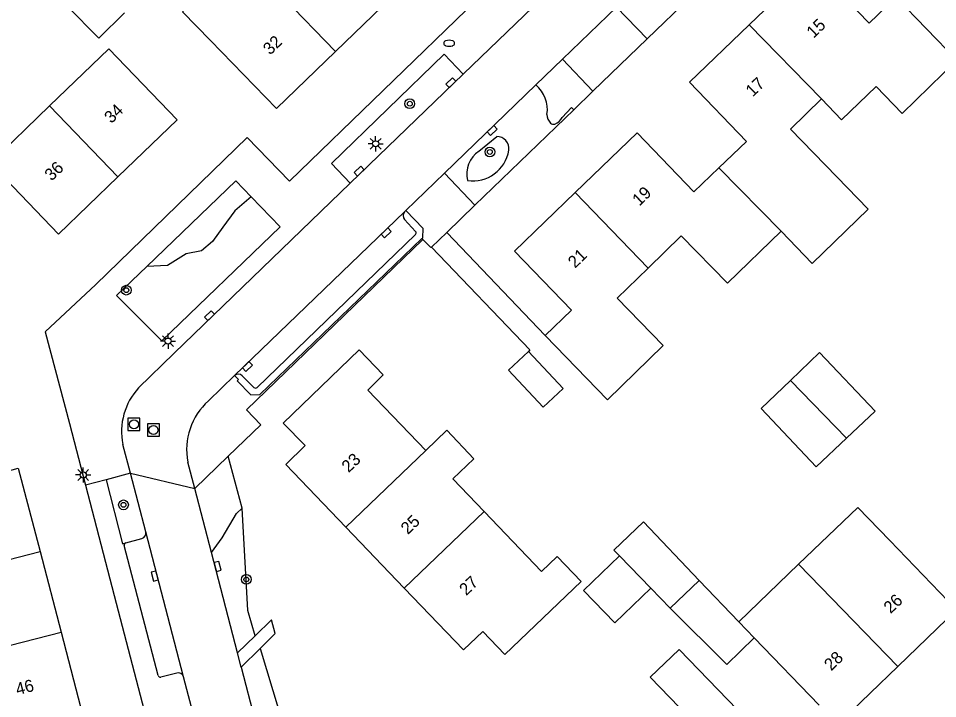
# Model space of a CAD drawing. Extents: x 136000 to 138005, y 398500 to 400500.
# Drawn here: x 137708.8 to 137784.3, y 399207.8 to 399263.7 of the extents above; entities that cross this region are included whole.
import ezdxf

# ---------------------------------------------------------------- set-up
doc = ezdxf.new("R2010")
doc.units = 0
for name, color, linetype in [('gg-afsc-erfafscheiding', 7, 'Continuous'), ('gg-afsc-hekwerk', 7, 'Continuous'), ('gg-anno-huisnummerreeks BGT', 7, 'Continuous'), ('gg-anno-openbare ruimte label', 7, 'Continuous'), ('gg-bbg-bijgebouw', 7, 'Continuous'), ('gg-bbg-gedigitaliseerde bebouwing', 7, 'Continuous'), ('gg-bbg-gedigitaliseerde bijgebouw', 7, 'Continuous'), ('gg-bbg-hoofdgebouw', 7, 'Continuous'), ('gg-bbg-luifel en loopbrug', 7, 'Continuous'), ('gg-bbg-tussenscheiding', 7, 'Continuous'), ('gg-knt-verharding', 7, 'Continuous'), ('gg-knt-verharding nz', 7, 'Continuous'), ('gt-grn-groengrens', 7, 'Continuous'), ('gt-grn-vlakafsluiter', 7, 'Continuous'), ('gt-grn-weggrens', 7, 'Continuous'), ('gt-symb-boom', 7, 'Continuous'), ('gt-symb-brandkraan', 7, 'Continuous'), ('gt-symb-kolk', 7, 'Continuous'), ('gt-symb-lichtmast', 7, 'Continuous'), ('gt-symb-rioolschacht', 7, 'Continuous')]:
    doc.layers.add(name, color=color, linetype=linetype)

# ---------------------------------------------------------------- blocks, each defined once
blk = doc.blocks.new('gt0-BR')
at = {"layer": 'gt-symb-brandkraan'}
for centre, radius, start, end in [((-0.244, 0), 0.206, 107.56694, 252.43307), ((0.599, -2.664), 3, 106.89205, 107.56694), ((0, -0.691), 0.938, 73.10799, 106.89205), ((-0.599, -2.664), 3, 72.43309, 73.10799), ((0.244, 0), 0.206, 287.56695, 72.43309), ((0.599, 2.664), 3, 252.43307, 253.10797), ((0, 0.691), 0.938, 253.10797, 286.89206), ((-0.599, 2.664), 3, 286.89206, 287.56695)]:
    blk.add_arc(centre, radius, start, end, dxfattribs=at)
blk = doc.blocks.new('gt0-BOOM')
at = {"layer": 'gt-symb-boom'}
for radius in [0.4, 0.2]:
    blk.add_circle((0, 0), radius, dxfattribs=at)
blk = doc.blocks.new('gt0-KOLK')
at = {"layer": 'gt-symb-kolk'}
blk.add_lwpolyline([(0, 0), (0.375, 0), (0.375, 0.4), (-0.375, 0.4), (-0.375, 0), (0, 0)], dxfattribs=at)
blk = doc.blocks.new('gt0-LMAST')
at = {"layer": 'gt-symb-lichtmast'}
for p, q in [((-0.182, 0.173), (-0.447, 0.438)), ((-0.005, 0.246), (-0.005, 0.621)), ((0.172, 0.173), (0.437, 0.438)), ((-0.255, -0.004), (-0.63, -0.004)), ((-0.182, -0.181), (-0.447, -0.446)), ((-0.005, -0.254), (-0.005, -0.629)), ((0.437, -0.446), (0.172, -0.181)), ((0.245, -0.004), (0.62, -0.004))]:
    blk.add_line(p, q, dxfattribs=at)
blk.add_circle((-0.005, -0.004), 0.25, dxfattribs=at)
blk = doc.blocks.new('gt0-RS')
at = {"layer": 'gt-symb-rioolschacht'}
blk.add_lwpolyline([(-0.5, -0.5), (0.5, -0.5), (0.5, 0.5), (-0.5, 0.5)], close=True, dxfattribs=at)
blk.add_circle((0, 0), 0.375, dxfattribs=at)

msp = doc.modelspace()

# ---------------------------------------------------------------- linework, layer by layer
at = {"layer": 'gg-afsc-erfafscheiding'}
msp.add_line((137743.97, 399246.148), (137752.05, 399237.68), dxfattribs=at)
msp.add_lwpolyline([(137742.711, 399244.943), (137750.78, 399236.475), (137750.664, 399236.365)], dxfattribs=at)
at = {"layer": 'gg-afsc-hekwerk'}
msp.add_lwpolyline([(137742.003, 399245.557), (137727.503, 399231.543), (137728.681, 399230.318)], dxfattribs=at)
at = {"layer": 'gg-bbg-bijgebouw'}
msp.add_line((137750.664, 399236.365), (137753.518, 399233.318), dxfattribs=at)
at = {"layer": 'gg-bbg-gedigitaliseerde bebouwing'}
for p, q in [((137724.541, 399261.921), (137729.97, 399256.32)), ((137785.85, 399215.11), (137780.357, 399220.808)), ((137772.869, 399218.856), (137767.966, 399214.13)), ((137769.225, 399212.821), (137767.966, 399214.13))]:
    msp.add_line(p, q, dxfattribs=at)
for points in [[(137724.541, 399261.921), (137722.244, 399264.291), (137727.096, 399268.994), (137729.396, 399266.621)], [(137721.81, 399255.41), (137716.199, 399261.248), (137711.315, 399256.539)], [(137779.233, 399258.133), (137781.382, 399255.928), (137785.883, 399260.314)], [(137779.233, 399258.133), (137776.401, 399255.403), (137774.747, 399257.119)], [(137774.747, 399257.119), (137772.202, 399254.639), (137776.017, 399250.724), (137778.593, 399248.052), (137773.974, 399243.6), (137771.422, 399246.247)], [(137711.315, 399256.539), (137706.431, 399251.83), (137712.05, 399246)], [(137760.498, 399243.205), (137763.22, 399245.858), (137767.021, 399241.958), (137771.422, 399246.247)], [(137752.05, 399237.68), (137757.171, 399232.382), (137761.747, 399236.841), (137757.958, 399240.73), (137760.498, 399243.205)], [(137742.228, 399228.217), (137737.483, 399233.18), (137738.74, 399234.43)], [(137747.04, 399223.184), (137744.457, 399225.885), (137746.187, 399227.539), (137743.957, 399229.87), (137742.228, 399228.217)], [(137748.72, 399211.45), (137754.997, 399217.448), (137753.03, 399219.505), (137751.738, 399218.27), (137747.04, 399223.184)], [(137772.869, 399218.856), (137777.726, 399223.537), (137780.357, 399220.808)]]:
    msp.add_lwpolyline(points, dxfattribs=at)
at = {"layer": 'gg-bbg-gedigitaliseerde bijgebouw'}
for q in [(137760.728, 399216.882), (137764.702, 399217.523)]:
    msp.add_line((137762.311, 399215.243), q, dxfattribs=at)
for points in [[(137717.484, 399264.195), (137715.378, 399262.117), (137710.162, 399267.404), (137712.393, 399269.397)], [(137750.664, 399236.365), (137749.018, 399234.823), (137751.872, 399231.776), (137753.518, 399233.318)], [(137776.805, 399229.226), (137779.146, 399231.435), (137774.587, 399236.266), (137772.194, 399233.959)], [(137776.805, 399229.226), (137774.311, 399226.872), (137769.801, 399231.652), (137772.194, 399233.959)], [(137758.147, 399219.555), (137757.693, 399220.025), (137760.114, 399222.334), (137764.702, 399217.523)], [(137758.147, 399219.555), (137755.193, 399216.703), (137757.775, 399214.03), (137760.728, 399216.882)], [(137767.838, 399206.898), (137763.059, 399211.856), (137760.679, 399209.562), (137765.458, 399204.604), (137767.838, 399206.898)]]:
    msp.add_lwpolyline(points, dxfattribs=at)
at = {"layer": 'gg-bbg-hoofdgebouw'}
for p, q in [((137739.697, 399265.743), (137734.825, 399261.02)), ((137734.825, 399261.02), (137729.97, 399256.32)), ((137716.93, 399250.705), (137721.81, 399255.41)), ((137712.05, 399246), (137716.93, 399250.705)), ((137735.672, 399221.911), (137740.47, 399216.893)), ((137710.534, 399219.905), (137712.261, 399213.28)), ((137785.85, 399215.11), (137781.016, 399210.454)), ((137769.225, 399212.821), (137774.57, 399207.264)), ((137781.016, 399210.454), (137776.077, 399205.697))]:
    msp.add_line(p, q, dxfattribs=at)
for points in [[(137780.86, 399265.484), (137778.66, 399263.34), (137773.98, 399268.19), (137768.811, 399263.211)], [(137768.811, 399263.211), (137763.91, 399258.49), (137768.58, 399253.63), (137766.317, 399251.451)], [(137766.317, 399251.451), (137764.26, 399249.47), (137759.59, 399254.33), (137754.503, 399249.415)], [(137754.503, 399249.415), (137749.53, 399244.61), (137754.21, 399239.76), (137752.05, 399237.68)], [(137738.74, 399234.43), (137736.77, 399236.49), (137730.52, 399230.47), (137732.33, 399228.61), (137730.74, 399227.07), (137735.672, 399221.911)], [(137705.94, 399228.72), (137706.62, 399226.18), (137708.75, 399226.75), (137710.534, 399219.905)], [(137740.47, 399216.893), (137745.33, 399211.81), (137746.92, 399213.33), (137748.72, 399211.45)], [(137712.261, 399213.28), (137714.08, 399206.3), (137711.74, 399205.69), (137712.34, 399203.365)]]:
    msp.add_lwpolyline(points, dxfattribs=at)
at = {"layer": 'gg-bbg-luifel en loopbrug'}
for p, q in [((137767.966, 399214.13), (137764.702, 399217.523)), ((137766.963, 399210.609), (137762.311, 399215.243)), ((137766.963, 399210.609), (137769.225, 399212.821))]:
    msp.add_line(p, q, dxfattribs=at)
at = {"layer": 'gg-bbg-tussenscheiding'}
for p, q in [((137729.396, 399266.621), (137734.825, 399261.02)), ((137780.86, 399265.484), (137785.883, 399260.314)), ((137768.811, 399263.211), (137774.747, 399257.119)), ((137711.315, 399256.539), (137716.93, 399250.705)), ((137766.317, 399251.451), (137771.422, 399246.247)), ((137754.503, 399249.415), (137760.498, 399243.205)), ((137772.194, 399233.959), (137776.805, 399229.226)), ((137735.672, 399221.911), (137742.228, 399228.217)), ((137740.47, 399216.893), (137747.04, 399223.184)), ((137701.921, 399217.657), (137710.534, 399219.905)), ((137760.728, 399216.882), (137758.147, 399219.555)), ((137772.869, 399218.856), (137781.016, 399210.454)), ((137699.885, 399210.062), (137712.261, 399213.28))]:
    msp.add_line(p, q, dxfattribs=at)
at = {"layer": 'gg-knt-verharding'}
for p, q in [((137753.47, 399260.39), (137757.905, 399264.675)), ((137757.905, 399264.675), (137760.427, 399262.051)), ((137760.427, 399262.051), (137755.97, 399257.758)), ((137751.27, 399258.265), (137753.47, 399260.39)), ((137753.47, 399260.39), (137755.97, 399257.758)), ((137736.03, 399250.193), (137745.302, 399259.147)), ((137743.761, 399251.01), (137751.27, 399258.265)), ((137740.601, 399247.957), (137743.761, 399251.01)), ((137743.761, 399251.01), (137746.262, 399248.393)), ((137740.482, 399247.842), (137740.601, 399247.957)), ((137746.262, 399248.393), (137743.97, 399246.148)), ((137741.396, 399246.228), (137740.478, 399247.203)), ((137728.389, 399233.399), (137741.388, 399245.958)), ((137741.92, 399245.642), (137742.003, 399245.557)), ((137743.97, 399246.148), (137742.711, 399244.943)), ((137724.37, 399232.288), (137726.52, 399234.378)), ((137727.148, 399234.36), (137728.116, 399233.404)), ((137726.002, 399227.743), (137728.681, 399230.318)), ((137717.962, 399226.352), (137717.348, 399228.714)), ((137723.248, 399225.095), (137726.002, 399227.743)), ((137723.248, 399225.095), (137722.683, 399227.264)), ((137717.962, 399226.352), (137715.962, 399225.787)), ((137719.218, 399221.523), (137717.962, 399226.352)), ((137724.621, 399219.815), (137723.248, 399225.095)), ((137717.583, 399220.614), (137718.905, 399220.967)), ((137720.233, 399209.723), (137717.451, 399220.388)), ((137726.766, 399211.576), (137724.621, 399219.815)), ((137728.213, 399212.987), (137729.551, 399214.292)), ((137728.612, 399211.924), (137729.849, 399213.156)), ((137726.766, 399211.576), (137728.213, 399212.987)), ((137727.074, 399210.392), (137726.766, 399211.576)), ((137727.074, 399210.392), (137728.612, 399211.924)), ((137727.074, 399210.392), (137730.074, 399198.861)), ((137721.775, 399209.916), (137720.462, 399209.571)), ((137724.003, 399203.183), (137722.33, 399209.594))]:
    msp.add_line(p, q, dxfattribs=at)
for points in [[(137848.325, 399363.7), (137836.8, 399352.546), (137830.384, 399346.372), (137807.357, 399324.106), (137803.266, 399320.149), (137787.832, 399305.283), (137746.426, 399265.285), (137731.037, 399250.35), (137727.545, 399253.939), (137715.108, 399241.847), (137710.959, 399237.965), (137712.963, 399230.44), (137714.284, 399225.351)], [(137751.018, 399264.668), (137745.325, 399259.17), (137745.302, 399259.147)], [(137745.302, 399259.147), (137743.738, 399260.793), (137734.475, 399251.822), (137736.03, 399250.193)], [(137736.03, 399250.193), (137721.561, 399236.221), (137718.638, 399233.357)], [(137719.308, 399243.348), (137726.618, 399250.385), (137727.888, 399249.062)], [(137727.888, 399249.062), (137730.257, 399246.595), (137720.541, 399237.224), (137716.811, 399240.944), (137719.308, 399243.348)], [(137726.52, 399234.378), (137726.842, 399234.043), (137726.732, 399233.932), (137727.867, 399232.777), (137728.609, 399232.813), (137741.92, 399245.642)], [(137742.711, 399244.943), (137742.657, 399244.891), (137742.003, 399245.557)], [(137714.284, 399225.351), (137716.634, 399216.3), (137719.424, 399205.571), (137725.169, 399183.601), (137729.926, 399165.405), (137732.572, 399155.265), (137736.329, 399140.687), (137738.353, 399132.91), (137739.247, 399129.697)], [(137715.962, 399225.787), (137717.326, 399220.545), (137717.583, 399220.614)], [(137724.621, 399219.815), (137725.512, 399221.037), (137726.692, 399223.031), (137727.133, 399223.46)]]:
    msp.add_lwpolyline(points, dxfattribs=at)
for centre, radius, start, end in [((137740.854, 399247.52), 0.492, 139.10305, 220.17964), ((137741.227, 399246.098), 0.214, 319.0874, 37.51829), ((137726.824, 399234.026), 0.465, 45.87801, 130.83842), ((137722.481, 399229.789), 5.244, 137.12136, 191.82406), ((137728.255, 399233.522), 0.182, 220.45863, 317.44286), ((137727.92, 399228.301), 5.338, 131.67832, 191.19879), ((137718.761, 399221.414), 0.469, 287.80467, 13.44069), ((137717.64, 399220.429), 0.193, 107.04663, 192.37746), ((137720.443, 399209.791), 0.221, 197.93299, 274.91814), ((137721.887, 399209.47), 0.46, 15.68554, 104.07155)]:
    msp.add_arc(centre, radius, start, end, dxfattribs=at)
at = {"layer": 'gg-knt-verharding nz'}
for p, q in [((137726.52, 399234.378), (137740.482, 399247.842)), ((137722.33, 399209.594), (137719.218, 399221.523))]:
    msp.add_line(p, q, dxfattribs=at)
msp.add_lwpolyline([(137741.92, 399245.642), (137741.99, 399245.709), (137742.011, 399246.456), (137740.601, 399247.957)], dxfattribs=at)
at = {"layer": 'gt-grn-groengrens'}
for p, q in [((137765.294, 399266.762), (137760.427, 399262.051)), ((137754.386, 399256.23), (137755.97, 399257.758)), ((137746.262, 399248.393), (137754.386, 399256.23)), ((137746.606, 399252.819), (137748.059, 399254.016))]:
    msp.add_line(p, q, dxfattribs=at)
for points in [[(137753.445, 399255.587), (137754.196, 399256.426), (137754.386, 399256.23)], [(137727.888, 399249.062), (137726.546, 399247.921), (137725.57, 399246.57), (137724.701, 399245.402), (137723.791, 399244.63), (137722.546, 399244.383), (137721.01, 399243.428), (137719.308, 399243.348)], [(137728.213, 399212.987), (137727.604, 399215.054), (137727.133, 399223.46)], [(137728.612, 399211.924), (137730.192, 399206.762), (137730.779, 399207.087), (137732.744, 399200.649)]]:
    msp.add_lwpolyline(points, dxfattribs=at)
for centre, radius, start, end in [((137749.637, 399256.256), 2.588, 350.85633, 50.89787), ((137753.316, 399255.875), 1.124, 181.55155, 222.51126), ((137752.307, 399256.265), 1.325, 293.82892, 329.22549), ((137752.723, 399255.411), 0.377, 231.46241, 288.35547), ((137748.082, 399253.027), 0.99, 352.41507, 91.33284), ((137747.849, 399250.938), 2.254, 123.44853, 193.4424), ((137746.092, 399253.395), 3.013, 261.68566, 350.46103)]:
    msp.add_arc(centre, radius, start, end, dxfattribs=at)
at = {"layer": 'gt-grn-vlakafsluiter'}
for p, q in [((137727.133, 399223.46), (137726.002, 399227.743)), ((137729.849, 399213.156), (137729.551, 399214.292))]:
    msp.add_line(p, q, dxfattribs=at)
at = {"layer": 'gt-grn-weggrens'}
for p, q in [((137717.962, 399226.352), (137723.248, 399225.095)), ((137715.962, 399225.787), (137714.284, 399225.351))]:
    msp.add_line(p, q, dxfattribs=at)

# ---------------------------------------------------------------- block references
at = {"layer": 'gt-symb-boom'}
for p in [(137740.918, 399256.721), (137747.5, 399252.761), (137717.626, 399241.395), (137717.394, 399223.743), (137727.49, 399217.613)]:
    msp.add_blockref('gt0-BOOM', p, dxfattribs=at)
at = {"layer": 'gt-symb-brandkraan'}
msp.add_blockref('gt0-BR', (137744.155, 399261.695), dxfattribs=at)
at = {"layer": 'gt-symb-kolk'}
for p, rotation in [((137744.435, 399258.309), 44.00132025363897), ((137747.549, 399254.67), -135.98726853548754), ((137736.895, 399251.029), 44.00132025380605), ((137738.835, 399246.253), -136.04432378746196), ((137724.596, 399239.152), 44.001320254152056), ((137727.437, 399235.262), -136.04432378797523), ((137724.93, 399218.629), -75.41375586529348), ((137720.153, 399217.94), 104.61951596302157)]:
    msp.add_blockref('gt0-KOLK', p, dxfattribs=dict(at, rotation=rotation))
at = {"layer": 'gt-symb-lichtmast'}
for p in [(137738.118, 399253.432), (137721.057, 399237.213), (137714.09, 399226.203)]:
    msp.add_blockref('gt0-LMAST', p, dxfattribs=at)
at = {"layer": 'gt-symb-rioolschacht'}
for p in [(137718.25, 399230.366), (137719.856, 399229.894)]:
    msp.add_blockref('gt0-RS', p, dxfattribs=at)

# ---------------------------------------------------------------- texts
at = {"layer": 'gg-anno-huisnummerreeks BGT'}
for s, rotation, p in [('15', 43.9, (137774.102, 399262.06)), ('32', 44.1, (137729.442, 399260.68)), ('17', 43.9, (137769.096, 399257.238)), ('34', 43.9, (137716.394, 399255.051)), ('36', 43.9, (137711.488, 399250.321)), ('19', 44, (137759.785, 399248.26)), ('21', 44, (137754.495, 399243.149)), ('23', 43.7, (137735.893, 399226.343)), ('25', 43.7, (137740.758, 399221.255)), ('27', 43.7, (137745.56, 399216.233)), ('26', 43.9, (137780.432, 399214.752)), ('28', 43.9, (137775.547, 399210.047)), ('46', 14.6, (137708.678, 399208.085))]:
    msp.add_text(s, height=1, rotation=rotation, dxfattribs=at).set_placement(p)
at = {"layer": 'gg-anno-openbare ruimte label'}
msp.add_text('Vincent van Goghlaan', height=2.5, rotation=43.9, dxfattribs=at).set_placement((137777.384, 399192.536))

doc.saveas('drawing.dxf')
